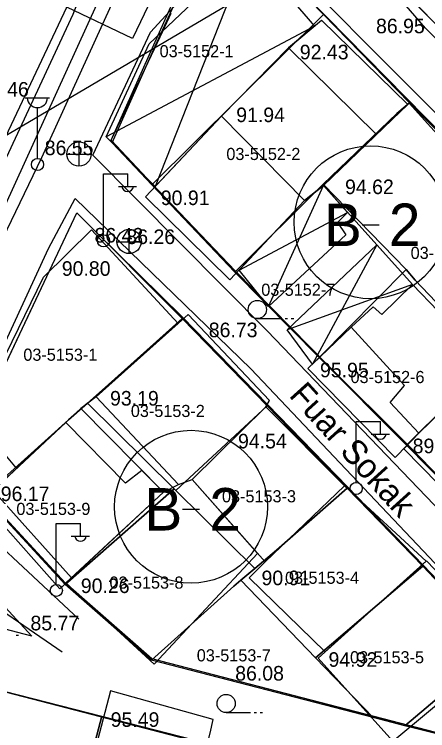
# Model space of a CAD drawing. Extents: x 412225 to 413380, y 4456471 to 4457189.
# Drawn here: x 412660.2 to 412694.3, y 4456506.9 to 4456566 of the extents above; entities that cross this region are included whole.
import ezdxf

# ---------------------------------------------------------------- set-up
doc = ezdxf.new("R2010")
doc.units = 0
for name, color, linetype in [('0_HALİHAZIR', 7, 'Continuous'), ('0_KADASTRO', 7, 'Continuous'), ('1_PLAN_DEĞİŞİKLİĞİ_ONAMA_SINIRI', 7, 'Continuous'), ('KST_ENERJI_NAKIL_HAT', 7, 'Continuous'), ('Level 27', 7, 'Continuous'), ('Level 28', 7, 'Continuous'), ('Level 54', 7, 'Continuous'), ('Level 62', 7, 'Continuous'), ('SEMBOL', 7, 'Continuous')]:
    doc.layers.add(name, color=color, linetype=linetype)

msp = doc.modelspace()

# ---------------------------------------------------------------- linework, layer by layer
at = {"layer": '0_HALİHAZIR'}
for p, q in [((412679.539, 4456571.303), (412671.844, 4456551.781)), ((412684.964, 4456564.994), (412667.806, 4456555.875)), ((412661.138, 4456559.093), (412663.138, 4456559.093)), ((412662.138, 4456554.093), (412662.138, 4456558.285)), ((412665.576, 4456553.448), (412665.576, 4456555.448)), ((412664.556, 4456554.438), (412666.556, 4456554.438)), ((412667.574, 4456547.83), (412667.574, 4456552.83)), ((412667.574, 4456552.83), (412669.574, 4456552.83)), ((412669.574, 4456551.83), (412669.574, 4456552.83)), ((412668.814, 4456551.79), (412670.314, 4456551.79)), ((412681.17, 4456541.878), (412685.701, 4456551.873)), ((412678.763, 4456544.891), (412687.7, 4456549.65)), ((412669.71, 4456546.243), (412669.71, 4456548.243)), ((412668.69, 4456547.233), (412670.69, 4456547.233)), ((412690.111, 4456546.968), (412684.809, 4456537.135)), ((412693.04, 4456543.709), (412682.727, 4456539.965)), ((412680.254, 4456540.891), (412682.254, 4456540.891)), ((412682.554, 4456540.891), (412682.754, 4456540.891)), ((412683.054, 4456540.891), (412683.254, 4456540.891)), ((412688.398, 4456527.422), (412688.398, 4456532.422)), ((412688.398, 4456532.422), (412690.398, 4456532.422)), ((412690.398, 4456531.422), (412690.398, 4456532.422)), ((412689.638, 4456531.382), (412691.138, 4456531.382)), ((412663.687, 4456519.017), (412663.687, 4456524.017)), ((412663.687, 4456524.017), (412665.687, 4456524.017)), ((412665.687, 4456523.017), (412665.687, 4456524.017)), ((412664.927, 4456522.977), (412666.427, 4456522.977)), ((412660.384, 4456514.791), (412660.584, 4456514.791)), ((412677.687, 4456508.422), (412679.687, 4456508.422)), ((412679.987, 4456508.422), (412680.187, 4456508.422)), ((412680.487, 4456508.422), (412680.687, 4456508.422))]:
    msp.add_line(p, q, dxfattribs=at)
for points in [[(412730.288, 4456511.351), (412733.501, 4456525.022), (412733.532, 4456525.717), (412733.431, 4456527.104), (412733.312, 4456527.823), (412732.876, 4456528.74), (412731.294, 4456530.548), (412713.777, 4456544.91), (412694.121, 4456564.827), (412684.433, 4456576.054), (412683.291, 4456577.693), (412682.561, 4456579.136), (412682.187, 4456580.49), (412682.082, 4456582.122), (412683.379, 4456588.605)], [(412673.149, 4456586.904), (412665.056, 4456565.958), (412657.163, 4456549.068), (412645.682, 4456525.665), (412637.706, 4456510.826), (412636.343, 4456508.126), (412636.148, 4456507.638), (412636.185, 4456506.964), (412636.787, 4456506.446), (412637.658, 4456506.299), (412638.352, 4456506.376), (412638.898, 4456506.615), (412639.295, 4456507.052), (412647.231, 4456522.127), (412656.37, 4456541.505), (412662.501, 4456554.163), (412672.555, 4456576.224), (412677.472, 4456587.977)], [(412674.957, 4456586.261), (412667.009, 4456566.751), (412657.753, 4456546.513), (412647.584, 4456526.138), (412638.362, 4456508.793), (412637.398, 4456507.661), (412636.712, 4456507.018), (412636.185, 4456506.964)], [(412707.279, 4456512.579), (412681.07, 4456539.882), (412666.691, 4456554.375), (412671.456, 4456564.508), (412679.518, 4456573.325), (412696.363, 4456556.411), (412720.214, 4456532.704), (412727.998, 4456527.942), (412728.331, 4456527.58), (412728.486, 4456527.256), (412723.948, 4456509.495), (412717.044, 4456483.009), (412717.044, 4456483.009), (412706.118, 4456485.723), (412679.506, 4456493.262)], [(412665.54, 4456516.124), (412654.22, 4456526.681), (412654.036, 4456527.155), (412663.044, 4456546.675), (412665.255, 4456550.804), (412679.725, 4456536.763), (412701.267, 4456514.007), (412705.938, 4456509.147)], [(412679.506, 4456493.262), (412662.24, 4456498.192), (412643.579, 4456502.39), (412642.957, 4456502.924), (412652.82, 4456521.217), (412664.17, 4456513.428)]]:
    msp.add_lwpolyline(points, dxfattribs=at)
for points in [[(412679.539, 4456571.303), (412684.964, 4456564.994), (412682.827, 4456563.216), (412677.299, 4456557.57), (412671.844, 4456551.781), (412667.806, 4456555.875), (412671.345, 4456563.53)], [(412685.55, 4456565.482), (412692.67, 4456558.553), (412690.082, 4456556.072), (412685.701, 4456551.873), (412684.141, 4456550.618), (412677.299, 4456557.57), (412682.827, 4456563.216)], [(412684.141, 4456550.618), (412685.701, 4456551.873), (412690.082, 4456556.072), (412682.827, 4456563.216), (412677.299, 4456557.57)], [(412685.701, 4456551.873), (412692.762, 4456558.642), (412695.566, 4456555.551), (412696.07, 4456556.043), (412706.819, 4456544.481), (412699.392, 4456537.098), (412693.04, 4456543.709)], [(412684.141, 4456550.618), (412678.004, 4456544.083), (412671.044, 4456550.932), (412677.299, 4456557.57)], [(412687.564, 4456547.801), (412681.17, 4456541.878), (412678.763, 4456544.891), (412684.141, 4456550.618), (412685.701, 4456551.873), (412687.7, 4456549.65), (412686.862, 4456548.823)], [(412666.594, 4456548.203), (412673.729, 4456540.502), (412666.99, 4456534.446), (412665.713, 4456533.476), (412660.414, 4456528.555), (412656.944, 4456532.693), (412662.645, 4456544.314)], [(412682.727, 4456539.965), (412690.111, 4456546.968), (412693.04, 4456543.709), (412690.504, 4456541.244), (412689.803, 4456541.857), (412687.985, 4456540.178), (412684.809, 4456537.135)], [(412684.432, 4456536.775), (412691.614, 4456529.434), (412693.573, 4456531.462), (412699.392, 4456537.098), (412693.04, 4456543.709), (412690.504, 4456541.244), (412689.803, 4456541.857), (412687.985, 4456540.178)], [(412693.04, 4456543.709), (412699.392, 4456537.098), (412693.573, 4456531.462), (412691.197, 4456533.97), (412692.38, 4456535.382), (412687.985, 4456540.178), (412689.803, 4456541.857), (412690.504, 4456541.244)], [(412666.99, 4456534.446), (412673.761, 4456527.219), (412674.877, 4456527.635), (412680.947, 4456533.627), (412681.249, 4456534.15), (412674.553, 4456541.243)], [(412695.176, 4456527.242), (412702.377, 4456534.718), (412699.709, 4456537.413), (412699.392, 4456537.098), (412693.573, 4456531.462), (412692.329, 4456530.174)], [(412665.713, 4456533.476), (412672.525, 4456526.576), (412663.97, 4456518.633), (412657.517, 4456525.866)], [(412680.947, 4456533.627), (412687.444, 4456527.103), (412680.895, 4456520.839), (412674.877, 4456527.635)], [(412658.452, 4456526.733), (412664.935, 4456519.529), (412672.525, 4456526.576), (412670.737, 4456528.387), (412669.404, 4456527.337), (412664.48, 4456532.331)], [(412671.751, 4456512.422), (412664.486, 4456519.112), (412672.525, 4456526.576), (412673.761, 4456527.219), (412674.877, 4456527.635), (412680.283, 4456521.53)], [(412685.857, 4456513.433), (412679.586, 4456519.524), (412680.895, 4456520.839), (412687.444, 4456527.103), (412694.157, 4456520.907)], [(412685.282, 4456512.915), (412691.437, 4456506.067), (412700.894, 4456513.963), (412694.191, 4456520.937)], [(412664.758, 4456497.873), (412673.442, 4456495.672), (412674.111, 4456497.909), (412674.518, 4456499.494), (412676.375, 4456506.726), (412676.605, 4456507.865), (412668.155, 4456510.206), (412665.878, 4456501.504)], [(412665.878, 4456501.504), (412674.518, 4456499.494), (412676.375, 4456506.726), (412676.605, 4456507.865), (412668.155, 4456510.206)]]:
    msp.add_lwpolyline(points, close=True, dxfattribs=at)
for centre, radius in [((412665.561, 4456554.456), 1), ((412662.138, 4456553.593), 0.5), ((412669.694, 4456547.251), 1), ((412667.584, 4456547.305), 0.5), ((412680.254, 4456541.641), 0.75), ((412688.409, 4456526.898), 0.5), ((412663.698, 4456518.493), 0.5), ((412677.687, 4456509.172), 0.75)]:
    msp.add_circle(centre, radius, dxfattribs=at)
for centre, radius, start, end in [((412662.138, 4456559.122), 0.837, 183.298, 356.90719), ((412669.574, 4456551.834), 0.474, 184.83843, 355.14641), ((412690.399, 4456531.426), 0.474, 184.83843, 355.14641), ((412665.688, 4456523.021), 0.474, 184.83843, 355.14641)]:
    msp.add_arc(centre, radius, start, end, dxfattribs=at)
at = {"layer": '0_KADASTRO'}
for points in [[(412679.158, 4456581.277), (412681.941, 4456590.16), (412683.665, 4456596.75), (412691.181, 4456601.215), (412697.313, 4456595.247), (412689.146, 4456586.961), (412696.196, 4456580.12), (412695.768, 4456579.675), (412694.917, 4456578.81), (412701.346, 4456572.18), (412708.911, 4456564.379), (412702.12, 4456557.86), (412699.218, 4456560.819)], [(412668.301, 4456555.377), (412671.851, 4456563.353), (412674.77, 4456569.774), (412676.003, 4456572.767), (412676.875, 4456575.039), (412685.716, 4456565.957), (412671.56, 4456551.91)], [(412671.56, 4456551.91), (412685.716, 4456565.957), (412692.8, 4456558.68), (412691.74, 4456557.81), (412685.69, 4456551.98), (412678.4, 4456544.73)], [(412685.69, 4456551.98), (412691.74, 4456557.81), (412692.8, 4456558.68), (412706.69, 4456544.52), (412699.57, 4456537.44), (412693.26, 4456544.05), (412692.52, 4456544.94)], [(412678.4, 4456544.73), (412685.69, 4456551.98), (412692.52, 4456544.94), (412685.36, 4456537.7)], [(412655.52, 4456528.74), (412665.388, 4456549.598), (412674.07, 4456540.91), (412667.99, 4456535.45), (412666.27, 4456533.934), (412664.7, 4456532.55), (412657.69, 4456526.27)], [(412685.36, 4456537.7), (412692.52, 4456544.94), (412693.26, 4456544.05), (412699.57, 4456537.44), (412692.55, 4456530.46)], [(412666.27, 4456533.934), (412667.99, 4456535.45), (412674.07, 4456540.91), (412681.08, 4456533.71), (412673.539, 4456526.737), (412673.404, 4456526.871)], [(412692.55, 4456530.46), (412699.57, 4456537.44), (412702.8, 4456534.4), (412705.42, 4456531.86), (412709.294, 4456528.547), (412706.945, 4456520.429), (412703.478, 4456519.376)], [(412657.69, 4456526.27), (412664.7, 4456532.55), (412666.27, 4456533.934), (412673.404, 4456526.871), (412664.43, 4456518.99)], [(412673.539, 4456526.737), (412681.08, 4456533.71), (412687.66, 4456526.93), (412681.842, 4456521.808), (412680.04, 4456520.3)], [(412664.43, 4456518.99), (412673.404, 4456526.871), (412673.539, 4456526.737), (412680.04, 4456520.3), (412678.891, 4456519.331), (412678.32, 4456518.85), (412671.53, 4456512.75)], [(412678.891, 4456519.331), (412680.04, 4456520.3), (412681.842, 4456521.808), (412687.66, 4456526.93), (412693.89, 4456520.48), (412685.057, 4456512.934)], [(412685.057, 4456512.934), (412693.89, 4456520.48), (412700.15, 4456513.88), (412692.42, 4456507.33), (412689.806, 4456508.008)], [(412671.53, 4456512.75), (412678.32, 4456518.85), (412678.891, 4456519.331), (412685.057, 4456512.934), (412689.806, 4456508.008)], [(412692.42, 4456507.33), (412700.15, 4456513.88), (412703.884, 4456510.069), (412702.412, 4456504.845)], [(412643.936, 4456505.109), (412648.003, 4456513.103), (412658.308, 4456510.467), (412667.436, 4456508.132), (412664.92, 4456498.55), (412655.918, 4456501.364)], [(412664.92, 4456498.55), (412667.436, 4456508.132), (412676.123, 4456505.91), (412673.578, 4456496.018)]]:
    msp.add_lwpolyline(points, close=True, dxfattribs=at)
at = {"layer": '1_PLAN_DEĞİŞİKLİĞİ_ONAMA_SINIRI'}
msp.add_line((412675.686, 4456576.045), (412669.981, 4456563.987), dxfattribs=at)
msp.add_lwpolyline([(412669.981, 4456563.987), (412664.558, 4456566.552), (412654.523, 4456571.299)], dxfattribs=at)
at = {"layer": 'KST_ENERJI_NAKIL_HAT'}
msp.add_line((412801.671, 4456639.586), (412536.778, 4456483.796), dxfattribs=at)
at = {"layer": 'Level 27'}
for p, q in [((412711.003, 4456548.816), (412679.159, 4456581.279)), ((412676.886, 4456575.028), (412706.712, 4456544.622)), ((412671.582, 4456552.012), (412668.221, 4456555.588)), ((412678.422, 4456544.832), (412671.582, 4456552.012)), ((412665.388, 4456549.598), (412666.942, 4456548.032)), ((412666.942, 4456548.032), (412674.092, 4456541.012)), ((412686.092, 4456537.042), (412678.422, 4456544.832)), ((412674.092, 4456541.012), (412681.102, 4456533.812)), ((412692.572, 4456530.562), (412686.092, 4456537.042)), ((412681.102, 4456533.812), (412687.682, 4456527.032)), ((412703.478, 4456519.376), (412692.572, 4456530.562)), ((412664.452, 4456519.092), (412655.52, 4456528.74)), ((412687.682, 4456527.032), (412693.912, 4456520.582)), ((412693.912, 4456520.582), (412703.884, 4456510.069)), ((412671.552, 4456512.852), (412664.452, 4456519.092)), ((412648.011, 4456513.101), (412706.551, 4456497.943)), ((412702.412, 4456504.845), (412671.552, 4456512.852))]:
    msp.add_line(p, q, dxfattribs=at)
at = {"layer": 'Level 28'}
for p, q in [((412672.474, 4456564.597), (412673.146, 4456566.069)), ((412671.789, 4456563.131), (412672.474, 4456564.597)), ((412668.221, 4456555.588), (412671.79, 4456563.131)), ((412655.52, 4456528.74), (412665.388, 4456549.598)), ((412653.213, 4456523.871), (412661.68, 4456514.727)), ((412661.68, 4456514.727), (412650.263, 4456517.683))]:
    msp.add_line(p, q, dxfattribs=at)
at = {"layer": 'Level 54'}
msp.add_lwpolyline([(412724.145, 4456481.63), (412732.752, 4456515.572), (412735.292, 4456525.852), (412734.702, 4456528.332), (412732.122, 4456531.102), (412724.352, 4456537.452), (412716.532, 4456543.139), (412711.003, 4456548.816), (412679.159, 4456581.279), (412679.8, 4456583.189), (412680.419, 4456585.105), (412681.015, 4456587.029), (412681.59, 4456588.96), (412681.782, 4456589.635)], dxfattribs=at)
for points in [[(412668.221, 4456555.588), (412676.886, 4456575.028), (412706.712, 4456544.622), (412712.289, 4456538.896), (412706.945, 4456520.429), (412703.478, 4456519.376), (412692.572, 4456530.562), (412686.092, 4456537.042), (412678.422, 4456544.832), (412671.582, 4456552.012)], [(412687.682, 4456527.032), (412693.912, 4456520.582), (412703.884, 4456510.069), (412702.412, 4456504.845), (412671.552, 4456512.852), (412664.452, 4456519.092), (412655.52, 4456528.74), (412665.388, 4456549.598), (412666.942, 4456548.032), (412674.092, 4456541.012), (412681.102, 4456533.812)], [(412710.882, 4456512.782), (412713.392, 4456521.122), (412716.092, 4456530.452), (412728.839, 4456526.493), (412718.912, 4456491.832), (412716.632, 4456483.612), (412703.782, 4456487.292), (412664.942, 4456498.652), (412643.945, 4456505.107), (412644.461, 4456506.102), (412644.975, 4456507.098), (412645.486, 4456508.096), (412645.996, 4456509.095), (412646.503, 4456510.095), (412647.008, 4456511.096), (412647.511, 4456512.098), (412648.011, 4456513.101), (412706.551, 4456497.943), (412708.512, 4456504.372)]]:
    msp.add_lwpolyline(points, close=True, dxfattribs=at)
at = {"layer": 'Level 62'}
msp.add_line((412645.426, 4456526.111), (412664.558, 4456566.552), dxfattribs=at)
at = {"layer": 'SEMBOL'}
for p, q in [((412688.889, 4456548.623), (412690.289, 4456548.623)), ((412674.095, 4456525.178), (412675.495, 4456525.178))]:
    msp.add_line(p, q, dxfattribs=at)
for centre in [(412689.589, 4456548.831), (412674.795, 4456525.386)]:
    msp.add_circle(centre, 6.3, dxfattribs=at)

# ---------------------------------------------------------------- texts
at = {"layer": '0_HALİHAZIR'}
for s, height, p in [('86.95', 1.2, (412690.038, 4456564.41)), ('03-5152-1', 1, (412672.205, 4456562.435)), ('92.43', 1.2, (412683.759, 4456562.262)), ('86.46', 1.2, (412657.41, 4456559.19)), ('91.94', 1.2, (412678.518, 4456557.087)), ('86.55', 1.2, (412662.739, 4456554.368)), ('03-5152-2', 1, (412677.706, 4456553.963)), ('94.62', 1.2, (412687.486, 4456551.155)), ('90.91', 1.2, (412672.304, 4456550.25)), ('86.42', 1.2, (412666.844, 4456547.164)), ('86.26', 1.2, (412669.468, 4456547.04)), ('03-5152-3', 1, (412692.891, 4456545.811)), ('90.80', 1.2, (412664.146, 4456544.42)), ('03-5152-7', 1, (412680.583, 4456542.774)), ('86.73', 1.2, (412676.257, 4456539.362)), ('03-5153-1', 1, (412660.976, 4456537.419)), ('95.95', 1.2, (412685.421, 4456536.057)), ('03-5152-6', 1, (412687.936, 4456535.581)), ('93.19', 1.2, (412668.121, 4456533.728)), ('03-5153-2', 1, (412669.833, 4456532.784)), ('94.54', 1.2, (412678.667, 4456530.198)), ('89.69', 1.2, (412693.058, 4456529.8)), ('96.17', 1.2, (412659.114, 4456525.855)), ('03-5153-3', 1, (412677.346, 4456525.751)), ('03-5153-9', 1, (412660.402, 4456524.712)), ('90.91', 1.2, (412680.603, 4456518.923)), ('03-5153-8', 1, (412668.075, 4456518.637)), ('03-5153-4', 1, (412682.541, 4456519.037)), ('90.26', 1.2, (412665.715, 4456518.276)), ('85.77', 1.2, (412661.563, 4456515.2)), ('03-5153-7', 1, (412675.268, 4456512.643)), ('94.92', 1.2, (412686.124, 4456512.197)), ('03-5153-5', 1, (412687.896, 4456512.483)), ('86.08', 1.2, (412678.434, 4456511.064)), ('95.49', 1.2, (412668.173, 4456507.248))]:
    msp.add_text(s, height=height, dxfattribs=at).set_placement(p)
msp.add_text('Fuar Sokak', height=2, rotation=312.12034, dxfattribs=at).set_placement((412682.799, 4456534.524))
at = {"layer": '0_KADASTRO'}
for s, p in [('03-5152-1', (412672.205, 4456562.435)), ('03-5152-2', (412677.706, 4456553.963)), ('03-5152-3', (412692.891, 4456545.811)), ('03-5152-7', (412680.583, 4456542.774)), ('03-5153-1', (412660.976, 4456537.419)), ('03-5152-6', (412687.936, 4456535.581)), ('03-5153-2', (412669.833, 4456532.784)), ('03-5153-3', (412677.346, 4456525.751)), ('03-5153-9', (412660.402, 4456524.712)), ('03-5153-8', (412668.075, 4456518.637)), ('03-5153-4', (412682.541, 4456519.037)), ('03-5153-7', (412675.268, 4456512.643)), ('03-5153-5', (412687.896, 4456512.483))]:
    msp.add_text(s, height=1, dxfattribs=at).set_placement(p)
at = {"layer": 'SEMBOL'}
for s, p in [('B', (412685.745, 4456546.873)), ('2', (412691.097, 4456546.873)), ('B', (412670.951, 4456523.428)), ('2', (412676.303, 4456523.428))]:
    msp.add_text(s, height=3.5, dxfattribs=at).set_placement(p)

doc.saveas('drawing.dxf')
